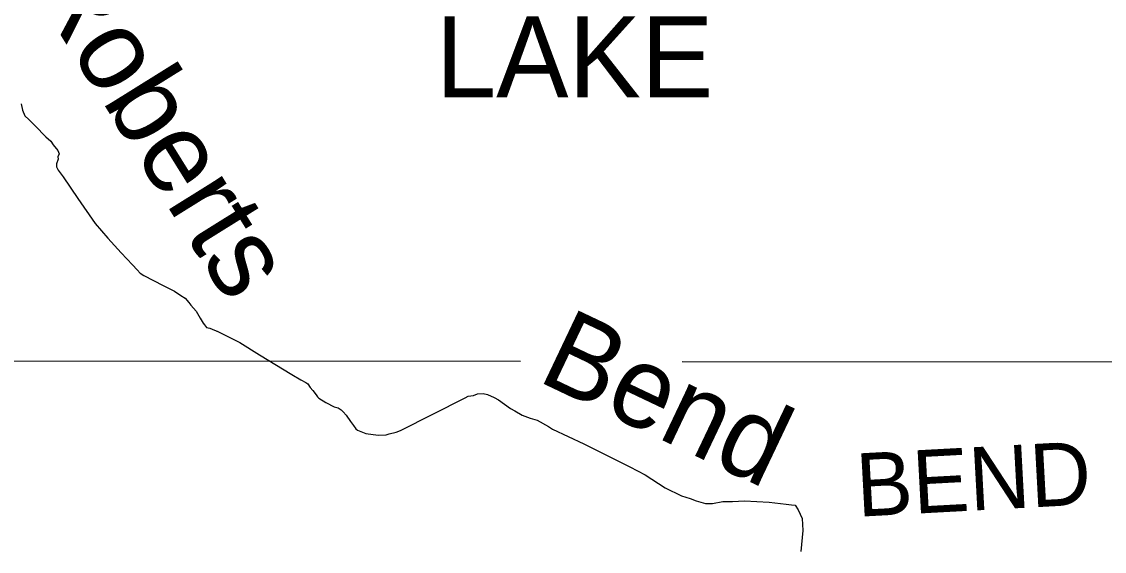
# Model space of a CAD drawing. Extents: x 1551132 to 1791609, y 378168 to 563823.
# Drawn here: x 1633255 to 1639590, y 492296 to 495395 of the extents above; entities that cross this region are included whole.
import ezdxf

# ---------------------------------------------------------------- set-up
doc = ezdxf.new("R2010")
doc.units = 0
for name, color, linetype in [('DESIGN - DRAINAGE - Bridges and Cross Drains Size Text', 7, 'Continuous'), ('DESIGN - ROW - Right-of-Way and Easement Labels', 7, 'Continuous'), ('DESIGN - ROW - Right-of-Way Linework', 7, 'Continuous'), ('DESIGN - TRANSPORTATION - Text', 7, 'Continuous')]:
    doc.layers.add(name, color=color, linetype=linetype)

msp = doc.modelspace()

# ---------------------------------------------------------------- linework, layer by layer
at = {"layer": 'DESIGN - ROW - Right-of-Way Linework'}
for points in [[(1623347.64, 493416.904), (1636173.955, 493408.011)], [(1637118.707, 493407.353), (1642699.209, 493403.481)]]:
    msp.add_lwpolyline(points, dxfattribs=at)
at = {"layer": 'DESIGN - TRANSPORTATION - Text'}
for points in [[(1633253.058, 494913.182), (1633260.691, 494877.031), (1633274.365, 494844.83), (1633298.148, 494822.538), (1633333.789, 494786.087), (1633397.154, 494721.302), (1633426.895, 494694.934), (1633440.695, 494674.751), (1633466.352, 494640.416), (1633474.169, 494622.299), (1633467.986, 494604.324), (1633469.836, 494590.282), (1633459.544, 494562.331), (1633459.378, 494546.297), (1633469.177, 494526.155), (1633498.802, 494487.771), (1633583.533, 494360.634), (1633686.064, 494213.272), (1633759.229, 494128.337), (1633838.393, 494043.343), (1633903.7, 493972.516), (1633931.399, 493942.165), (1633949.216, 493923.948), (1633971.082, 493909.689), (1634082.529, 493850.413), (1634150.228, 493817.637), (1634185.993, 493793.22), (1634211.834, 493776.919), (1634233.601, 493752.644), (1634245.442, 493736.485), (1634277.1, 493702.084), (1634300.674, 493659.758), (1634316.39, 493631.532), (1634324.29, 493621.432), (1634336.131, 493605.273), (1634356.098, 493601.057), (1634407.913, 493580.481)], [(1634399.197, 493583.94), (1634531.152, 493517.313), (1634646.107, 493445.686), (1634836.436, 493330.983), (1634887.985, 493300.258), (1634917.743, 493283.832), (1634929.626, 493275.665), (1634943.35, 493255.465), (1634959.092, 493237.231), (1634978.724, 493210.939), (1634986.583, 493200.83), (1634994.474, 493192.713), (1635034.09, 493166.146), (1635083.722, 493141.445), (1635107.621, 493135.12), (1635125.471, 493124.861), (1635137.296, 493112.694), (1635153.012, 493092.461), (1635178.511, 493056.085), (1635196.178, 493031.817), (1635209.919, 493013.617), (1635219.802, 493005.475), (1635269.492, 492984.783), (1635341.316, 492975.791), (1635387.298, 492977.166), (1635405.364, 492982.916), (1635445.463, 492992.383), (1635472.079, 493003.942)], [(1635472.079, 493003.942), (1635849.704, 493193.214), (1635867.528, 493204.356), (1635899.553, 493207.914), (1635921.661, 493217.623), (1635955.66, 493219.156), (1635981.559, 493212.798), (1636019.308, 493196.272), (1636045.099, 493181.905), (1636114.364, 493130.912), (1636140.18, 493118.554), (1636183.788, 493091.936), (1636229.537, 493075.294), (1636271.211, 493063.294)], [(1636271.211, 493063.294), (1636337.576, 493026.61), (1636361.708, 493011.218), (1636544.412, 492924.649), (1636814.423, 492790.845), (1636903.729, 492743.586), (1637020.634, 492667.926), (1637115.932, 492620.583), (1637165.698, 492605.891), (1637201.472, 492591.39), (1637255.237, 492576.64), (1637297.194, 492576.065), (1637357.301, 492587.257), (1637413.275, 492588.491), (1637485.265, 492591.507), (1637629.053, 492583.532), (1637728.826, 492572.165), (1637758.742, 492567.749), (1637780.691, 492565.448), (1637797.541, 492538.414), (1637820.724, 492489.13), (1637825.632, 492417.886), (1637813.882, 492296.017)]]:
    msp.add_lwpolyline(points, dxfattribs=at)

# ---------------------------------------------------------------- texts
at = {"layer": 'DESIGN - DRAINAGE - Bridges and Cross Drains Size Text'}
for s, height, rotation, p in [('Roberts', 475.0055, 301.9401472, (1633291.541, 495623.675)), ('LAKE', 475.1888, 0.0000333, (1635677.876, 494951.492)), ('Bend', 474.9929, 334.5811, (1636262.753, 493297.858))]:
    msp.add_text(s, height=height, rotation=rotation, dxfattribs=at).set_placement(p)
at = {"layer": 'DESIGN - ROW - Right-of-Way and Easement Labels'}
msp.add_text('BEND', height=369.9914, rotation=3.0808111, dxfattribs=at).set_placement((1638146.958, 492498.139))

doc.saveas('drawing.dxf')
